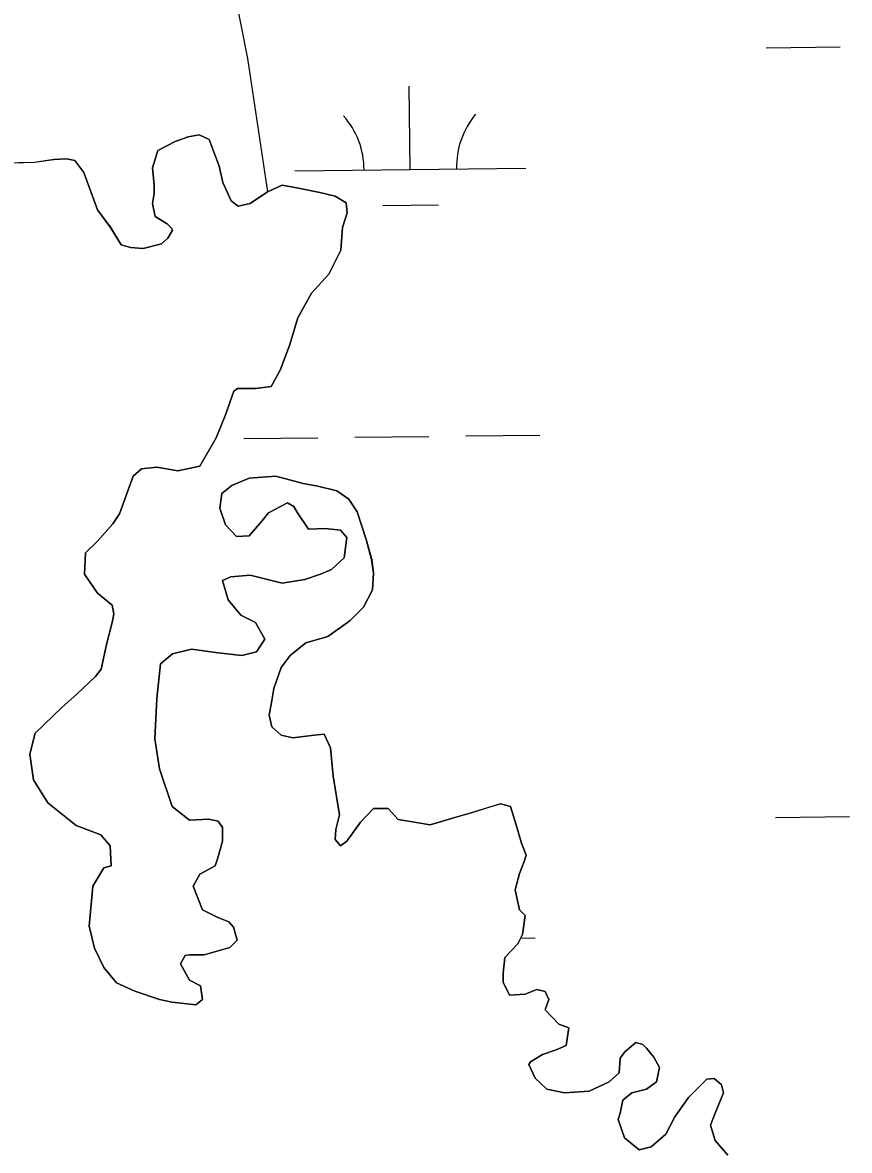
# Model space of a CAD drawing. Extents: x 3694830 to 3732949, y 415201 to 440970.
# Drawn here: x 3722488.7 to 3722846.4, y 424904 to 425391.4 of the extents above; entities that cross this region are included whole.
import ezdxf

# ---------------------------------------------------------------- set-up
doc = ezdxf.new("R2010")
doc.units = 0
doc.layers.add('V-TOPO-SHOR', color=7, linetype='Continuous')
doc.layers.add('V-WETL-SWMP', color=7, linetype='Continuous')

msp = doc.modelspace()

# ---------------------------------------------------------------- linework, layer by layer
at = {"layer": 'V-TOPO-SHOR'}
for points in [[(3722559.34, 426088.04), (3722470.32, 426043.53), (3722416.9, 425990.11), (3722381.29, 425945.6), (3722354.58, 425892.18), (3722372.39, 425794.26), (3722416.9, 425714.13), (3722425.8, 425642.91), (3722416.9, 425553.89), (3722425.8, 425500.47), (3722514.83, 425455.96), (3722577.15, 425420.35), (3722586.05, 425375.84), (3722594.69, 425318.35)], [(3722480.05, 425330.64), (3722493.88, 425331.04), (3722502.19, 425332.22), (3722507.72, 425332.61), (3722511.28, 425331.82), (3722515.23, 425326.68), (3722521.16, 425310.47), (3722526.69, 425302.96), (3722531.43, 425295.44), (3722535.38, 425294.25), (3722540.92, 425293.86), (3722548.83, 425295.83), (3722551.59, 425298.2), (3722553.57, 425301.76), (3722553.18, 425302.55), (3722551.2, 425304.53), (3722546.06, 425307.69), (3722544.88, 425313.23), (3722545.67, 425317.58), (3722545.67, 425321.13), (3722544.88, 425328.64), (3722547.26, 425336.15), (3722554.77, 425340.11), (3722560.31, 425342.08), (3722565.05, 425342.87), (3722569.4, 425340.89), (3722573.74, 425329.42), (3722575.32, 425322.31), (3722578.88, 425314.4), (3722582.04, 425312.03), (3722587.18, 425313.21), (3722594.69, 425318.35), (3722601.02, 425321.11), (3722608.13, 425319.92), (3722617.23, 425317.94), (3722623.95, 425316.36), (3722628.69, 425313.59), (3722629.08, 425309.24), (3722627.1, 425302.92), (3722626.31, 425293.03), (3722621.17, 425282.76), (3722613.65, 425274.46), (3722607.72, 425263.79), (3722604.16, 425251.93), (3722600.2, 425241.25), (3722596.25, 425234.14), (3722589.52, 425233.35), (3722581.62, 425233.35), (3722580.04, 425232.17), (3722576.47, 425221.89), (3722572.52, 425212.01), (3722565.4, 425199.76), (3722555.91, 425197.78), (3722546.81, 425199.37), (3722540.09, 425198.58), (3722536.53, 425195.42), (3722530.6, 425179.21), (3722527.83, 425174.86), (3722521.11, 425167.35), (3722515.96, 425162.22), (3722515.57, 425153.12), (3722521.1, 425144.82), (3722527.42, 425139.68), (3722528.21, 425135.72), (3722527.42, 425132.17), (3722525.04, 425122.68), (3722522.67, 425112.01), (3722520.29, 425108.84), (3722512.39, 425101.33), (3722505.66, 425095.41), (3722494.19, 425084.34), (3722491.82, 425075.25), (3722493.39, 425064.18), (3722499.72, 425054.29), (3722511.97, 425044.4), (3722522.64, 425040.45), (3722526.59, 425035.7), (3722526.99, 425027), (3722523.82, 425026.22), (3722519.08, 425018.31), (3722517.49, 425000.92), (3722519.86, 424991.43)], [(3722519.86, 424991.43), (3722523.81, 424983.12), (3722529.34, 424976.4), (3722537.25, 424972.84), (3722547.92, 424969.28), (3722553.45, 424968.09), (3722563.73, 424966.9), (3722566.5, 424969.27), (3722565.71, 424975.2), (3722560.97, 424977.57), (3722557.02, 424984.69), (3722559, 424988.25), (3722560.97, 424988.64), (3722567.3, 424988.64), (3722578.37, 424991.8), (3722581.53, 424994.96), (3722579.95, 425000.5), (3722577.98, 425002.87), (3722572.84, 425004.85), (3722566.51, 425008.01), (3722562.56, 425018.29), (3722565.33, 425023.43), (3722572.06, 425026.99), (3722573.24, 425030.55), (3722575.22, 425037.66), (3722575.22, 425043.59), (3722573.25, 425046.36), (3722569.29, 425047.15), (3722560.99, 425046.76), (3722553.48, 425052.69), (3722547.95, 425068.9), (3722545.98, 425081.95), (3722546.78, 425099.35), (3722548.37, 425114.37), (3722553.5, 425118.71), (3722561.81, 425120.69), (3722573.27, 425119.1), (3722583.55, 425117.91), (3722589.88, 425119.49), (3722593.44, 425125.03), (3722589.49, 425132.14), (3722583.16, 425135.31), (3722577.63, 425142.03), (3722575.26, 425150.34), (3722578.82, 425151.91), (3722587.12, 425152.7), (3722600.96, 425149.14), (3722610.84, 425150.72), (3722617.56, 425153.09), (3722622.31, 425155.06), (3722627.85, 425160.2), (3722629.03, 425168.9), (3722626.27, 425172.06), (3722619.55, 425172.85), (3722612.43, 425172.46), (3722607.69, 425179.58), (3722606.11, 425182.35), (3722603.34, 425183.93), (3722595.04, 425179.58), (3722592.27, 425176.03), (3722586.73, 425169.7), (3722581.2, 425169.31), (3722576.46, 425174.45), (3722574.09, 425181.57), (3722574.88, 425187.89), (3722579.23, 425191.45), (3722586.74, 425194.61), (3722598.21, 425195.4), (3722610.07, 425192.23), (3722616.39, 425191.04), (3722624.69, 425189.06), (3722629.83, 425185.5), (3722633.39, 425179.96), (3722637.34, 425168.1), (3722639.71, 425159.4), (3722640.49, 425153.47), (3722640.1, 425146.36), (3722636.14, 425138.85), (3722630.21, 425132.92), (3722620.72, 425126.2), (3722611.23, 425123.44), (3722604.5, 425117.91), (3722600.55, 425112.77), (3722597.38, 425103.68), (3722596.59, 425098.54), (3722595.4, 425092.21), (3722596.59, 425087.07), (3722600.54, 425083.51), (3722605.68, 425082.33), (3722614.77, 425083.51), (3722619.12, 425083.9), (3722621.89, 425077.97), (3722623.07, 425065.71), (3722625.83, 425049.11), (3722624.25, 425042.78), (3722623.85, 425038.43), (3722626.22, 425035.67), (3722628.99, 425037.65), (3722634.92, 425045.94), (3722640.46, 425051.87), (3722646.78, 425051.87)], [(3722646.78, 425051.87), (3722651.13, 425047.12), (3722658.25, 425045.93), (3722664.97, 425044.75), (3722675.64, 425047.91), (3722682.76, 425049.88), (3722691.46, 425052.64), (3722695.41, 425053.83), (3722699.76, 425052.64), (3722702.13, 425045.13), (3722704.5, 425036.83), (3722706.47, 425031.68), (3722705.68, 425028.92), (3722703.7, 425023.78), (3722701.72, 425016.66), (3722703.7, 425007.97), (3722706.07, 425005.59), (3722704.88, 424997.29), (3722702.9, 424993.34), (3722697.37, 424987.41), (3722696.57, 424980.69), (3722696.57, 424976.74), (3722699.33, 424971.2), (3722706.06, 424971.6), (3722711.2, 424973.57), (3722714.75, 424972.78), (3722716.34, 424969.22), (3722714.75, 424964.87), (3722720.68, 424958.54), (3722725.03, 424956.96), (3722723.84, 424949.45), (3722719.49, 424947.47), (3722713.56, 424945.5), (3722708.42, 424942.34), (3722707.63, 424941.15), (3722710.39, 424935.22), (3722715.53, 424930.48), (3722723.04, 424928.89), (3722733.72, 424929.68), (3722742.42, 424933.63), (3722746.77, 424937.58), (3722747.16, 424943.91), (3722749.14, 424946.67), (3722753.89, 424950.62), (3722757.05, 424949.83), (3722758.63, 424948.25), (3722761.79, 424944.3), (3722764.16, 424939.95), (3722762.97, 424933.62), (3722758.62, 424930.46), (3722752.3, 424928.88), (3722748.34, 424925.72), (3722747.15, 424920.19), (3722746.36, 424917.42), (3722749.13, 424909.51), (3722755.45, 424904.37), (3722760.59, 424905.55), (3722766.92, 424911.09), (3722770.87, 424918.6), (3722776.81, 424926.9), (3722784.72, 424934.8), (3722787.88, 424935.19), (3722791.04, 424932.43), (3722791.83, 424928.87), (3722788.27, 424920.17), (3722786.29, 424915.03), (3722788.27, 424908.31), (3722793.8, 424901.98)]]:
    msp.add_lwpolyline(points, dxfattribs=at)
at = {"layer": 'V-WETL-SWMP'}
for p, q in [((3722810.39, 425380.55), (3722842.39, 425380.93)), ((3722656.42, 425327.97), (3722655.99, 425363.96)), ((3722554.77, 425340.11), (3722547.26, 425336.15)), ((3722560.31, 425342.08), (3722554.77, 425340.11)), ((3722565.05, 425342.87), (3722560.31, 425342.08)), ((3722569.4, 425340.89), (3722565.05, 425342.87)), ((3722573.74, 425329.42), (3722569.4, 425340.89)), ((3722547.26, 425336.15), (3722544.88, 425328.64)), ((3722493.88, 425331.03), (3722480.05, 425330.64)), ((3722502.19, 425332.22), (3722493.88, 425331.03)), ((3722507.72, 425332.61), (3722502.19, 425332.22)), ((3722511.28, 425331.82), (3722507.72, 425332.61)), ((3722515.23, 425326.68), (3722511.28, 425331.82)), ((3722521.16, 425310.47), (3722515.23, 425326.68)), ((3722544.88, 425328.64), (3722545.67, 425321.13)), ((3722575.32, 425322.31), (3722573.74, 425329.42)), ((3722606.42, 425327.37), (3722706.41, 425328.56)), ((3722545.67, 425321.13), (3722545.67, 425317.57)), ((3722578.88, 425314.4), (3722575.32, 425322.31)), ((3722601.02, 425321.11), (3722594.69, 425318.35)), ((3722608.13, 425319.92), (3722601.02, 425321.11)), ((3722545.67, 425317.57), (3722544.88, 425313.23)), ((3722594.69, 425318.35), (3722587.18, 425313.21)), ((3722617.23, 425317.94), (3722608.13, 425319.92)), ((3722623.95, 425316.36), (3722617.23, 425317.94)), ((3722628.69, 425313.59), (3722623.95, 425316.36)), ((3722544.88, 425313.23), (3722546.06, 425307.69)), ((3722582.04, 425312.03), (3722578.88, 425314.4)), ((3722587.18, 425313.21), (3722582.04, 425312.03)), ((3722629.08, 425309.24), (3722628.69, 425313.59)), ((3722644.6, 425312.39), (3722668.6, 425312.68)), ((3722526.69, 425302.95), (3722521.16, 425310.47)), ((3722546.06, 425307.69), (3722551.2, 425304.53)), ((3722627.1, 425302.92), (3722629.08, 425309.24)), ((3722531.43, 425295.44), (3722526.69, 425302.95)), ((3722551.2, 425304.53), (3722553.18, 425302.55)), ((3722553.57, 425301.76), (3722551.59, 425298.2)), ((3722553.18, 425302.55), (3722553.57, 425301.76)), ((3722626.31, 425293.03), (3722627.1, 425302.92)), ((3722551.59, 425298.2), (3722548.82, 425295.83)), ((3722535.38, 425294.25), (3722531.43, 425295.44)), ((3722540.92, 425293.86), (3722535.38, 425294.25)), ((3722548.82, 425295.83), (3722540.92, 425293.86)), ((3722621.17, 425282.76), (3722626.31, 425293.03)), ((3722613.65, 425274.46), (3722621.17, 425282.76)), ((3722607.72, 425263.79), (3722613.65, 425274.46)), ((3722604.16, 425251.93), (3722607.72, 425263.79)), ((3722600.2, 425241.25), (3722604.16, 425251.93)), ((3722596.24, 425234.14), (3722600.2, 425241.25)), ((3722580.03, 425232.17), (3722581.62, 425233.35)), ((3722581.62, 425233.35), (3722589.52, 425233.35)), ((3722589.52, 425233.35), (3722596.24, 425234.14)), ((3722576.47, 425221.89), (3722580.03, 425232.17)), ((3722572.52, 425212.01), (3722576.47, 425221.89)), ((3722680.38, 425212.81), (3722712.38, 425213.19)), ((3722565.39, 425199.76), (3722572.52, 425212.01)), ((3722584.39, 425211.67), (3722616.39, 425212.05)), ((3722632.39, 425212.24), (3722664.38, 425212.62)), ((3722536.53, 425195.42), (3722540.09, 425198.58)), ((3722540.09, 425198.58), (3722546.81, 425199.37)), ((3722546.81, 425199.37), (3722555.91, 425197.78)), ((3722555.91, 425197.78), (3722565.39, 425199.76)), ((3722530.6, 425179.21), (3722536.53, 425195.42)), ((3722586.74, 425194.61), (3722579.23, 425191.45)), ((3722598.21, 425195.4), (3722586.74, 425194.61)), ((3722610.07, 425192.23), (3722598.21, 425195.4)), ((3722579.23, 425191.45), (3722574.88, 425187.89)), ((3722616.39, 425191.04), (3722610.07, 425192.23)), ((3722624.69, 425189.06), (3722616.39, 425191.04)), ((3722629.83, 425185.5), (3722624.69, 425189.06)), ((3722574.88, 425187.89), (3722574.09, 425181.57)), ((3722595.04, 425179.58), (3722603.34, 425183.93)), ((3722603.34, 425183.93), (3722606.11, 425182.35)), ((3722633.39, 425179.96), (3722629.83, 425185.5)), ((3722527.83, 425174.86), (3722530.6, 425179.21)), ((3722574.09, 425181.57), (3722576.46, 425174.45)), ((3722592.27, 425176.03), (3722595.04, 425179.58)), ((3722606.11, 425182.35), (3722607.69, 425179.58)), ((3722607.69, 425179.58), (3722612.43, 425172.46)), ((3722637.34, 425168.1), (3722633.39, 425179.96)), ((3722521.11, 425167.35), (3722527.83, 425174.86)), ((3722576.46, 425174.45), (3722581.2, 425169.31)), ((3722586.73, 425169.7), (3722592.27, 425176.03)), ((3722581.2, 425169.31), (3722586.73, 425169.7)), ((3722612.43, 425172.46), (3722619.55, 425172.85)), ((3722619.55, 425172.85), (3722626.27, 425172.06)), ((3722626.27, 425172.06), (3722629.03, 425168.9)), ((3722515.96, 425162.22), (3722521.11, 425167.35)), ((3722629.03, 425168.9), (3722627.84, 425160.2)), ((3722639.7, 425159.4), (3722637.34, 425168.1)), ((3722515.57, 425153.12), (3722515.96, 425162.22)), ((3722627.84, 425160.2), (3722622.31, 425155.06)), ((3722622.31, 425155.06), (3722617.56, 425153.09)), ((3722640.49, 425153.47), (3722639.7, 425159.4)), ((3722521.1, 425144.82), (3722515.57, 425153.12)), ((3722578.82, 425151.91), (3722575.26, 425150.33)), ((3722575.26, 425150.33), (3722577.63, 425142.03)), ((3722587.12, 425152.7), (3722578.82, 425151.91)), ((3722600.96, 425149.14), (3722587.12, 425152.7)), ((3722610.84, 425150.72), (3722600.96, 425149.14)), ((3722617.56, 425153.09), (3722610.84, 425150.72)), ((3722640.1, 425146.36), (3722640.49, 425153.47)), ((3722636.14, 425138.85), (3722640.1, 425146.36)), ((3722527.42, 425139.68), (3722521.1, 425144.82)), ((3722577.63, 425142.03), (3722583.16, 425135.31)), ((3722528.21, 425135.72), (3722527.42, 425139.68)), ((3722527.42, 425132.17), (3722528.21, 425135.72)), ((3722583.16, 425135.31), (3722589.49, 425132.14)), ((3722630.21, 425132.92), (3722636.14, 425138.85)), ((3722525.04, 425122.68), (3722527.42, 425132.17)), ((3722589.49, 425132.14), (3722593.44, 425125.03)), ((3722620.72, 425126.2), (3722630.21, 425132.92)), ((3722611.23, 425123.44), (3722620.72, 425126.2)), ((3722522.67, 425112), (3722525.04, 425122.68)), ((3722561.81, 425120.69), (3722553.51, 425118.71)), ((3722573.27, 425119.1), (3722561.81, 425120.69)), ((3722593.44, 425125.03), (3722589.88, 425119.49)), ((3722604.5, 425117.91), (3722611.23, 425123.44)), ((3722553.51, 425118.71), (3722548.37, 425114.37)), ((3722583.55, 425117.91), (3722573.27, 425119.1)), ((3722589.88, 425119.49), (3722583.55, 425117.91)), ((3722600.55, 425112.77), (3722604.5, 425117.91)), ((3722520.29, 425108.84), (3722522.67, 425112)), ((3722548.37, 425114.37), (3722546.78, 425099.35)), ((3722597.38, 425103.68), (3722600.55, 425112.77)), ((3722512.38, 425101.33), (3722520.29, 425108.84)), ((3722505.66, 425095.41), (3722512.38, 425101.33)), ((3722596.59, 425098.54), (3722597.38, 425103.68)), ((3722546.78, 425099.35), (3722545.98, 425081.95)), ((3722595.4, 425092.21), (3722596.59, 425098.54)), ((3722494.19, 425084.34), (3722505.66, 425095.41)), ((3722596.59, 425087.07), (3722595.4, 425092.21)), ((3722600.54, 425083.51), (3722596.59, 425087.07)), ((3722491.82, 425075.25), (3722494.19, 425084.34)), ((3722545.98, 425081.95), (3722547.95, 425068.9)), ((3722605.68, 425082.32), (3722600.54, 425083.51)), ((3722614.77, 425083.51), (3722605.68, 425082.32)), ((3722619.12, 425083.9), (3722614.77, 425083.51)), ((3722621.89, 425077.97), (3722619.12, 425083.9)), ((3722623.07, 425065.71), (3722621.89, 425077.97)), ((3722493.39, 425064.18), (3722491.82, 425075.25)), ((3722547.95, 425068.9), (3722553.48, 425052.69)), ((3722499.72, 425054.29), (3722493.39, 425064.18)), ((3722625.83, 425049.11), (3722623.07, 425065.71)), ((3722511.97, 425044.4), (3722499.72, 425054.29)), ((3722553.48, 425052.69), (3722560.99, 425046.76)), ((3722695.41, 425053.83), (3722682.76, 425049.88)), ((3722699.76, 425052.64), (3722695.41, 425053.83)), ((3722702.13, 425045.13), (3722699.76, 425052.64)), ((3722624.25, 425042.78), (3722625.83, 425049.11)), ((3722640.46, 425051.87), (3722634.92, 425045.94)), ((3722646.78, 425051.87), (3722640.46, 425051.87)), ((3722651.13, 425047.12), (3722646.78, 425051.87)), ((3722675.64, 425047.91), (3722664.97, 425044.75)), ((3722682.76, 425049.88), (3722675.64, 425047.91)), ((3722814.36, 425047.9), (3722846.36, 425048.28)), ((3722522.64, 425040.45), (3722511.97, 425044.4)), ((3722560.99, 425046.76), (3722569.29, 425047.15)), ((3722569.29, 425047.15), (3722573.25, 425046.36)), ((3722573.25, 425046.36), (3722575.22, 425043.59)), ((3722575.22, 425043.59), (3722575.22, 425037.66)), ((3722623.85, 425038.44), (3722624.25, 425042.78)), ((3722634.92, 425045.94), (3722628.99, 425037.64)), ((3722664.97, 425044.75), (3722651.13, 425047.12)), ((3722704.5, 425036.83), (3722702.13, 425045.13)), ((3722526.59, 425035.7), (3722522.64, 425040.45)), ((3722626.22, 425035.67), (3722623.85, 425038.44)), ((3722526.99, 425027), (3722526.59, 425035.7)), ((3722575.22, 425037.66), (3722573.24, 425030.55)), ((3722628.99, 425037.64), (3722626.22, 425035.67)), ((3722706.47, 425031.69), (3722704.5, 425036.83)), ((3722573.24, 425030.55), (3722572.05, 425026.99)), ((3722703.7, 425023.78), (3722705.68, 425028.92)), ((3722705.68, 425028.92), (3722706.47, 425031.69)), ((3722519.08, 425018.31), (3722523.82, 425026.22)), ((3722523.82, 425026.22), (3722526.99, 425027)), ((3722565.33, 425023.43), (3722562.56, 425018.29)), ((3722572.05, 425026.99), (3722565.33, 425023.43)), ((3722701.72, 425016.66), (3722703.7, 425023.78)), ((3722517.49, 425000.92), (3722519.08, 425018.31)), ((3722562.56, 425018.29), (3722566.51, 425008.01)), ((3722703.7, 425007.97), (3722701.72, 425016.66)), ((3722566.51, 425008.01), (3722572.84, 425004.85)), ((3722572.84, 425004.85), (3722577.98, 425002.87)), ((3722706.07, 425005.59), (3722703.7, 425007.97)), ((3722704.88, 424997.29), (3722706.07, 425005.59)), ((3722519.86, 424991.43), (3722517.49, 425000.92)), ((3722577.98, 425002.87), (3722579.95, 425000.5)), ((3722579.95, 425000.5), (3722581.53, 424994.96)), ((3722581.53, 424994.96), (3722578.37, 424991.8)), ((3722702.9, 424993.34), (3722704.88, 424997.29)), ((3722704.15, 424995.84), (3722710.38, 424995.91)), ((3722523.81, 424983.12), (3722519.86, 424991.43)), ((3722578.37, 424991.8), (3722567.3, 424988.64)), ((3722697.36, 424987.41), (3722702.9, 424993.34)), ((3722558.99, 424988.25), (3722557.02, 424984.69)), ((3722557.02, 424984.69), (3722560.97, 424977.57)), ((3722560.97, 424988.64), (3722558.99, 424988.25)), ((3722567.3, 424988.64), (3722560.97, 424988.64)), ((3722696.57, 424980.69), (3722697.36, 424987.41)), ((3722529.34, 424976.4), (3722523.81, 424983.12)), ((3722696.57, 424976.74), (3722696.57, 424980.69)), ((3722537.25, 424972.84), (3722529.34, 424976.4)), ((3722560.97, 424977.57), (3722565.71, 424975.2)), ((3722565.71, 424975.2), (3722566.5, 424969.27)), ((3722699.34, 424971.2), (3722696.57, 424976.74)), ((3722547.92, 424969.28), (3722537.25, 424972.84)), ((3722706.06, 424971.59), (3722699.34, 424971.2)), ((3722711.2, 424973.57), (3722706.06, 424971.59)), ((3722714.75, 424972.78), (3722711.2, 424973.57)), ((3722716.33, 424969.22), (3722714.75, 424972.78)), ((3722553.45, 424968.09), (3722547.92, 424969.28)), ((3722563.73, 424966.9), (3722553.45, 424968.09)), ((3722566.5, 424969.27), (3722563.73, 424966.9)), ((3722714.75, 424964.87), (3722716.33, 424969.22)), ((3722720.68, 424958.54), (3722714.75, 424964.87)), ((3722725.03, 424956.96), (3722720.68, 424958.54)), ((3722723.84, 424949.45), (3722725.03, 424956.96)), ((3722753.89, 424950.62), (3722749.14, 424946.67)), ((3722757.05, 424949.83), (3722753.89, 424950.62)), ((3722708.42, 424942.34), (3722713.56, 424945.5)), ((3722713.56, 424945.5), (3722719.49, 424947.47)), ((3722719.49, 424947.47), (3722723.84, 424949.45)), ((3722749.14, 424946.67), (3722747.16, 424943.91)), ((3722758.63, 424948.25), (3722757.05, 424949.83)), ((3722761.79, 424944.3), (3722758.63, 424948.25)), ((3722707.63, 424941.15), (3722708.42, 424942.34)), ((3722710.39, 424935.22), (3722707.63, 424941.15)), ((3722747.16, 424943.91), (3722746.76, 424937.58)), ((3722764.16, 424939.95), (3722761.79, 424944.3)), ((3722746.76, 424937.58), (3722742.41, 424933.63)), ((3722762.97, 424933.62), (3722764.16, 424939.95)), ((3722715.53, 424930.48), (3722710.39, 424935.22)), ((3722723.04, 424928.89), (3722715.53, 424930.48)), ((3722742.41, 424933.63), (3722733.72, 424929.68)), ((3722752.3, 424928.88), (3722758.62, 424930.46)), ((3722758.62, 424930.46), (3722762.97, 424933.62)), ((3722784.72, 424934.8), (3722776.81, 424926.9)), ((3722787.88, 424935.19), (3722784.72, 424934.8)), ((3722791.04, 424932.43), (3722787.88, 424935.19)), ((3722791.83, 424928.87), (3722791.04, 424932.43)), ((3722733.72, 424929.68), (3722723.04, 424928.89)), ((3722747.15, 424920.19), (3722748.34, 424925.72)), ((3722748.34, 424925.72), (3722752.3, 424928.88)), ((3722776.81, 424926.9), (3722770.87, 424918.6)), ((3722788.27, 424920.17), (3722791.83, 424928.87)), ((3722746.36, 424917.42), (3722747.15, 424920.19)), ((3722749.13, 424909.51), (3722746.36, 424917.42)), ((3722770.87, 424918.6), (3722766.92, 424911.09)), ((3722786.29, 424915.03), (3722788.27, 424920.17)), ((3722766.92, 424911.09), (3722760.59, 424905.55)), ((3722788.27, 424908.31), (3722786.29, 424915.03)), ((3722755.45, 424904.37), (3722749.13, 424909.51)), ((3722793.8, 424901.98), (3722788.27, 424908.31)), ((3722760.59, 424905.55), (3722755.45, 424904.37))]:
    msp.add_line(p, q, dxfattribs=at)
for centre, start, end in [((3722601.17, 425327.78), 359.9115, 41.4552), ((3722711.65, 425329.1), 139.9115, 181.4552)]:
    msp.add_arc(centre, 35.25, start, end, dxfattribs=at)

doc.saveas('drawing.dxf')
